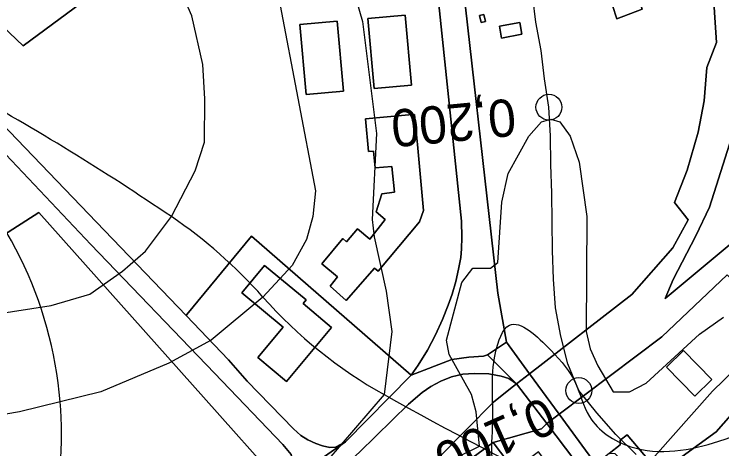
# Model space of a CAD drawing. Extents: x -510989 to -501240, y -1184665 to -1176098.
# Drawn here: x -504613.7 to -504367, y -1180788.9 to -1180637.5 of the extents above; entities that cross this region are included whole.
import ezdxf

# ---------------------------------------------------------------- set-up
doc = ezdxf.new("R2010")
doc.units = 0
for name, color, linetype in [('lesni_pozemek', 7, 'Continuous'), ('NAVRH_rozvodnice', 7, 'Continuous'), ('ostatni_plocha_x_draha', 7, 'Continuous'), ('ostatni_plocha_x_manipulacni_plocha', 7, 'Continuous'), ('ostatni_plocha_x_ostatni_komunikace', 7, 'Continuous'), ('ostatni_plocha_x_silnice', 7, 'Continuous'), ('ostatni_plocha_x_sportoviste_a_rekr_plocha', 7, 'Continuous'), ('STAV_zaplavove_uzemi', 7, 'Continuous'), ('trasovani_toku', 7, 'Continuous'), ('vrstevnice_01', 7, 'Continuous'), ('vrstevnice_02', 7, 'Continuous'), ('zastavena_plocha_a_nadvori', 7, 'Continuous')]:
    doc.layers.add(name, color=color, linetype=linetype)

msp = doc.modelspace()

# ---------------------------------------------------------------- linework, layer by layer
at = {"layer": 'lesni_pozemek'}
for points in [[(-504976, -1180300.73), (-504959.28, -1180271.5), (-504812.19, -1180333.2), (-504815.11, -1180339.87), (-504760.86, -1180363.59), (-504752.15, -1180367.3), (-504749.72, -1180361.7), (-504699.7, -1180384.96), (-504693.66, -1180368.01), (-504568.13, -1180472.11), (-504540.31, -1180528.92), (-504511.97, -1180575.54), (-504610.6, -1180648.46)], [(-504696.34, -1180738.75), (-504697, -1180730), (-504664.23, -1180744.27), (-504605.18, -1180706.58), (-504547.74, -1180770.92), (-504520.14, -1180801.8), (-504537.1, -1180809.77), (-504548.42, -1180814.05), (-504563.76, -1180818.36), (-504586.77, -1180821.19), (-504620.72, -1180821.72), (-504634.51, -1180821.81), (-504634.25, -1180806.59), (-504654.23, -1180806.25), (-504654.15, -1180801.06), (-504680.55, -1180800.76), (-504680.3, -1180798.88), (-504681.9, -1180784.99), (-504694, -1180770)]]:
    msp.add_lwpolyline(points, close=True, dxfattribs=at)
at = {"layer": 'NAVRH_rozvodnice'}
for centre, radius, start, end in [((-505071.44, -1181463.57), 913, 55.84965, 61.13508), ((-504737.46, -1180784.16), 140.24, 4.7678, 47.6576), ((-504655.11, -1180849.81), 171.36, 41.6185, 55.8497), ((-504405.3, -1180627.88), 162.8, 221.6185, 240.8113), ((-503748.26, -1179451.71), 1510.04, 240.81128, 246.69666), ((-504732.13, -1180783.71), 134.89, 345.7134, 4.7678)]:
    msp.add_arc(centre, radius, start, end, dxfattribs=at)
at = {"layer": 'ostatni_plocha_x_draha'}
for points in [[(-504365.08, -1180728.27), (-504387.87, -1180749.89), (-504423.71, -1180776.82), (-504434.05, -1180762.72), (-504398.39, -1180735.13), (-504384.11, -1180718.85), (-504378.71, -1180709.12), (-504383.45, -1180703.04), (-504379.06, -1180691.83), (-504375.19, -1180678.6), (-504373.16, -1180667.66), (-504372.23, -1180656.04), (-504368.85, -1180647.34), (-504370.27, -1180626.13)], [(-504362.63, -1180677.66), (-504371.24, -1180704.67), (-504376.06, -1180714.7), (-504383.92, -1180729.92), (-504386.74, -1180736.47), (-504312.69, -1180674.89)], [(-504465.45, -1180791.74), (-504446.57, -1180772.59), (-504440.62, -1180767.84), (-504438.59, -1180766.23), (-504428.02, -1180780.06), (-504429.82, -1180781.99), (-504446.71, -1180786.7), (-504460.62, -1180796.87)]]:
    msp.add_lwpolyline(points, dxfattribs=at)
msp.add_lwpolyline([(-504438.59, -1180766.23), (-504434.05, -1180762.72), (-504423.71, -1180776.82), (-504428.02, -1180780.06)], close=True, dxfattribs=at)
at = {"layer": 'ostatni_plocha_x_manipulacni_plocha'}
for points in [[(-504976, -1180300.73), (-504610.6, -1180648.46), (-504511.97, -1180575.54), (-504540.31, -1180528.92), (-504568.13, -1180472.11), (-504693.66, -1180368.01)], [(-504459.43, -1180608.19), (-504445.11, -1180734.65), (-504442.09, -1180751.76), (-504448.63, -1180756.14), (-504450.11, -1180756.67), (-504455.16, -1180756.96), (-504461.12, -1180757.76), (-504475.25, -1180763.24), (-504472.89, -1180759.7), (-504469.6, -1180754.55), (-504466.84, -1180749.16), (-504464.43, -1180743.88), (-504462.34, -1180738.79), (-504461.06, -1180735.02), (-504459.77, -1180730.57), (-504458.78, -1180726.35), (-504457.99, -1180722.23), (-504457.69, -1180719.18), (-504457.64, -1180715.21), (-504457.79, -1180709.63), (-504466.5, -1180626.23)], [(-504370.27, -1180626.13), (-504368.85, -1180647.34), (-504372.23, -1180656.04), (-504373.16, -1180667.66), (-504375.19, -1180678.6), (-504379.06, -1180691.83), (-504383.45, -1180703.04), (-504378.71, -1180709.12), (-504384.11, -1180718.85), (-504398.39, -1180735.13), (-504434.05, -1180762.72), (-504442.09, -1180751.76), (-504445.11, -1180734.65), (-504459.43, -1180608.19)], [(-504466.5, -1180626.23), (-504457.79, -1180709.63), (-504457.64, -1180715.21), (-504457.69, -1180719.18), (-504457.99, -1180722.23), (-504458.78, -1180726.35), (-504459.77, -1180730.57), (-504461.06, -1180735.02), (-504462.34, -1180738.79), (-504464.43, -1180743.88), (-504466.84, -1180749.16), (-504469.6, -1180754.55), (-504472.89, -1180759.7), (-504475.25, -1180763.24), (-504530.99, -1180714.83), (-504553.52, -1180742.07), (-504553.81, -1180742.42), (-504582.19, -1180712.85), (-504632.07, -1180660.99)], [(-504312.69, -1180674.89), (-504386.74, -1180736.47), (-504383.92, -1180729.92), (-504376.06, -1180714.7), (-504371.24, -1180704.67), (-504362.63, -1180677.66)]]:
    msp.add_lwpolyline(points, dxfattribs=at)
for points in [[(-504396.31, -1180631.07), (-504405.14, -1180634.38), (-504403.61, -1180639.12), (-504394.73, -1180635.71)], [(-504477.34, -1180637.8), (-504490.36, -1180638.95), (-504488.21, -1180663.37), (-504475.18, -1180662.22)], [(-504451.46, -1180637.91), (-504450.87, -1180640.35), (-504449.36, -1180639.99), (-504449.98, -1180637.51)], [(-504501.08, -1180639.9), (-504514.09, -1180641.05), (-504511.88, -1180665.47), (-504498.88, -1180664.32)], [(-504444.52, -1180641.64), (-504443.76, -1180645.76), (-504436.7, -1180644.45), (-504437.46, -1180640.33)], [(-504636.56, -1180665.45), (-504586.98, -1180717.65), (-504543.9, -1180762.54), (-504520.05, -1180787.41), (-504517.18, -1180790.93), (-504516.43, -1180794.95), (-504517.41, -1180798.83), (-504520.14, -1180801.8), (-504547.74, -1180770.92), (-504605.18, -1180706.58), (-504664.23, -1180744.27), (-504697, -1180730), (-504702.57, -1180727.02), (-504637.44, -1180664.54)], [(-504474.08, -1180672.39), (-504476.08, -1180672.57), (-504491.17, -1180673.89), (-504490.19, -1180685.31), (-504488.43, -1180685.19), (-504487.91, -1180690.95), (-504482.01, -1180690.48), (-504481.07, -1180699.5), (-504485.58, -1180700.08), (-504487.49, -1180706.31), (-504484.31, -1180709.05), (-504489.74, -1180715.82), (-504494.03, -1180712.24), (-504497.88, -1180716.81), (-504499.16, -1180715.67), (-504506.47, -1180724.4), (-504500.96, -1180729.02), (-504503.57, -1180732.27), (-504497.98, -1180737.18), (-504488.12, -1180725.95), (-504486.8, -1180727.04), (-504472.36, -1180709.8), (-504470.99, -1180705.86), (-504473.11, -1180682.9)], [(-504553.52, -1180742.07), (-504530.99, -1180714.83), (-504475.25, -1180763.24), (-504498.17, -1180786.49), (-504501.64, -1180788.29), (-504503.7, -1180788.45), (-504506.22, -1180787.91), (-504508.55, -1180787.06), (-504511.28, -1180785.81), (-504513.8, -1180784.24), (-504516.37, -1180781.99), (-504532.43, -1180765.29), (-504538.96, -1180757.9), (-504553.81, -1180742.42)], [(-504526.41, -1180725.05), (-504534.34, -1180734.57), (-504519.97, -1180746.55), (-504528.79, -1180757.1), (-504518.73, -1180765.48), (-504503.06, -1180746.58), (-504512.99, -1180738.22), (-504511.92, -1180737.03)], [(-504346.79, -1180747.58), (-504362.2, -1180761.03), (-504370.28, -1180768.86), (-504390.3, -1180791.43), (-504392.18, -1180793.18), (-504399.98, -1180784), (-504402.41, -1180785.86), (-504402.44, -1180787.51), (-504406.25, -1180790.48), (-504409.1, -1180792.69), (-504410.99, -1180794.16), (-504423.71, -1180776.82), (-504387.87, -1180749.89), (-504365.08, -1180728.27)], [(-504450.11, -1180756.67), (-504448.63, -1180756.14), (-504438.59, -1180766.23), (-504441.3, -1180764.44), (-504443.91, -1180763.56), (-504448.25, -1180762.75), (-504453.31, -1180762.61), (-504457.3, -1180762.93), (-504461.18, -1180763.86), (-504464.9, -1180765.29), (-504468.41, -1180767.21), (-504471.41, -1180769.27), (-504476.19, -1180773.36), (-504493.27, -1180790.1), (-504502.21, -1180798.04), (-504512.06, -1180804.63), (-504520.14, -1180801.8), (-504498.17, -1180786.49), (-504475.25, -1180763.24), (-504461.12, -1180757.76), (-504455.16, -1180756.96)], [(-504386.28, -1180760.4), (-504376.39, -1180770.51), (-504370.49, -1180764.74), (-504380.39, -1180754.63)], [(-504448.25, -1180762.75), (-504443.91, -1180763.56), (-504441.3, -1180764.44), (-504438.59, -1180766.23), (-504440.62, -1180767.84), (-504446.57, -1180772.59), (-504465.45, -1180791.74), (-504482.62, -1180802.41), (-504501.56, -1180812.58), (-504519.77, -1180822.01), (-504523.66, -1180810.32), (-504512.06, -1180804.63), (-504502.21, -1180798.04), (-504493.27, -1180790.1), (-504476.19, -1180773.36), (-504471.41, -1180769.27), (-504468.41, -1180767.21), (-504464.9, -1180765.29), (-504461.18, -1180763.86), (-504457.3, -1180762.93), (-504453.31, -1180762.61)], [(-504429.82, -1180781.99), (-504428.02, -1180780.06), (-504414.96, -1180797.25), (-504419.68, -1180800.92), (-504420.18, -1180800.19), (-504421.94, -1180801.53), (-504430.94, -1180789.9), (-504439.35, -1180796.35), (-504446.71, -1180786.7)]]:
    msp.add_lwpolyline(points, close=True, dxfattribs=at)
at = {"layer": 'ostatni_plocha_x_ostatni_komunikace'}
msp.add_lwpolyline([(-504632.07, -1180660.99), (-504582.19, -1180712.85), (-504553.81, -1180742.42), (-504538.96, -1180757.9), (-504532.43, -1180765.29), (-504516.37, -1180781.99), (-504513.8, -1180784.24), (-504511.28, -1180785.81), (-504508.55, -1180787.06), (-504506.22, -1180787.91), (-504503.7, -1180788.45), (-504501.64, -1180788.29), (-504498.17, -1180786.49), (-504520.14, -1180801.8), (-504517.41, -1180798.83), (-504516.43, -1180794.95), (-504517.18, -1180790.93), (-504520.05, -1180787.41), (-504543.9, -1180762.54), (-504586.98, -1180717.65), (-504636.56, -1180665.45)], dxfattribs=at)
for points in [[(-504448.63, -1180756.14), (-504442.09, -1180751.76), (-504434.05, -1180762.72), (-504438.59, -1180766.23)], [(-504428.02, -1180780.06), (-504423.71, -1180776.82), (-504410.99, -1180794.16), (-504414.96, -1180797.25)]]:
    msp.add_lwpolyline(points, close=True, dxfattribs=at)
at = {"layer": 'ostatni_plocha_x_silnice'}
msp.add_lwpolyline([(-504398.53, -1180804.47), (-504368.94, -1180782.96), (-504350.28, -1180761.78), (-504293.6, -1180697.44), (-504288.93, -1180703.2), (-504287.6, -1180704.83), (-504288.64, -1180706.02), (-504313.36, -1180734.83), (-504332.39, -1180757), (-504336.29, -1180762.23), (-504361.23, -1180789.96)], dxfattribs=at)
at = {"layer": 'ostatni_plocha_x_sportoviste_a_rekr_plocha'}
for points in [[(-504350.28, -1180761.78), (-504368.94, -1180782.96), (-504398.53, -1180804.47), (-504404.09, -1180803.57), (-504410.99, -1180794.16), (-504409.1, -1180792.69), (-504406, -1180796.01), (-504403.17, -1180799.05), (-504402.64, -1180798.51), (-504399.46, -1180795.31), (-504402.41, -1180792.39), (-504404.18, -1180790.64), (-504406.25, -1180790.48), (-504402.44, -1180787.51), (-504402.41, -1180785.86), (-504399.98, -1180784), (-504392.18, -1180793.18), (-504390.3, -1180791.43), (-504370.28, -1180768.86), (-504362.2, -1180761.03)], [(-504439.35, -1180796.35), (-504430.22, -1180808.02), (-504421.94, -1180801.53), (-504420.18, -1180800.19), (-504419.68, -1180800.92), (-504414.96, -1180797.25), (-504408, -1180806.41), (-504408.83, -1180811.96), (-504440.96, -1180835.31), (-504459.45, -1180843.05), (-504491.42, -1180853.02), (-504534.07, -1180867.52), (-504545.93, -1180872.25), (-504548.36, -1180836.38), (-504544.53, -1180835.25), (-504528.47, -1180830.13), (-504517.21, -1180825.48), (-504497.96, -1180817.32), (-504480.1, -1180808.1), (-504460.62, -1180796.87), (-504446.71, -1180786.7)]]:
    msp.add_lwpolyline(points, close=True, dxfattribs=at)
at = {"layer": 'STAV_zaplavove_uzemi'}
for points in [[(-504540.1, -1180857.4), (-504577.6, -1180869.9), (-504578.56, -1180860.28), (-504550.67, -1180843.94), (-504523.75, -1180837.2), (-504478.55, -1180823.74), (-504444.9, -1180804.51), (-504446.82, -1180793.93), (-504446.82, -1180779.51), (-504445.86, -1180755.47), (-504441.05, -1180745.85), (-504426.63, -1180754.51), (-504417.97, -1180766.04), (-504413.17, -1180777.58), (-504398.74, -1180788.16), (-504367.97, -1180786.24), (-504329.51, -1180770.85), (-504283.35, -1180754.51), (-504262.2, -1180724.7), (-504238.16, -1180694.89), (-504218.92, -1180663.15), (-504185.27, -1180631.42), (-504166.04, -1180606.42), (-504143.92, -1180591.03), (-504113.15, -1180572.76), (-504085.26, -1180570.84), (-504067.95, -1180564.11), (-504042.95, -1180584.3), (-504041.99, -1180609.3), (-504034.29, -1180620.84), (-504019.87, -1180632.38), (-503985.25, -1180627.57), (-503970.83, -1180622.77), (-503966.98, -1180607.38), (-503969.87, -1180574.69), (-503950.64, -1180559.3), (-503899.67, -1180566.99), (-503832.36, -1180592), (-503773.38, -1180619.38), (-503737.54, -1180645.61), (-503699.95, -1180679.7), (-503682.47, -1180704.18), (-503669.35, -1180719.04), (-503664.11, -1180725.16), (-503685.09, -1180722.54), (-503689.46, -1180721.66), (-503691.21, -1180741.77), (-503665.86, -1180776.74), (-503654.49, -1180807.33), (-503622.15, -1180837.93), (-503605.54, -1180857.16), (-503581.94, -1180873.77), (-503569.7, -1180887.76), (-503551.34, -1180899.12), (-503533.86, -1180905.24), (-503519.87, -1180914.86), (-503521.62, -1180886.01), (-503509.38, -1180869.4), (-503486.65, -1180862.41), (-503463.92, -1180863.28), (-503442.94, -1180864.15), (-503421.09, -1180871.15), (-503407.1, -1180879.02), (-503403.6, -1180885.13), (-503432.45, -1180912.23), (-503450.81, -1180934.96), (-503458.68, -1180948.07), (-503460.51, -1180958), (-503445.13, -1180968.57), (-503429.74, -1180958.96), (-503410.51, -1180930.11), (-503389.35, -1180907.03), (-503369.16, -1180886.84), (-503347.04, -1180874.34), (-503333.58, -1180868.57), (-503300.89, -1180867.61), (-503271.08, -1180854.15), (-503218.19, -1180816.64), (-503177.8, -1180772.41), (-503136.45, -1180737.79), (-503127.8, -1180727.21), (-503108.57, -1180722.41), (-503094.14, -1180728.18), (-503074.91, -1180728.18), (-503051.83, -1180714.71), (-503035.48, -1180702.21), (-503022.02, -1180736.83), (-503014.33, -1180767.6), (-503006.64, -1180784.91), (-502997.02, -1180789.72), (-502932.59, -1180779.14)], [(-503691.1, -1180709.63), (-503698.14, -1180689.92), (-503726.29, -1180661.77), (-503758.67, -1180635.02), (-503793.87, -1180613.9), (-503848.78, -1180591.37), (-503885.38, -1180575.88), (-503937.22, -1180564.11), (-503952.58, -1180564.11), (-503964.1, -1180580.75), (-503962.82, -1180602.51), (-503964.1, -1180625.54), (-503990.97, -1180635.78), (-504028.09, -1180635.78), (-504080.57, -1180656.26), (-504118.96, -1180675.46), (-504153.52, -1180702.34), (-504177.84, -1180745.85), (-504193.2, -1180768.89), (-504226.47, -1180789.37), (-504318.63, -1180820.09), (-504383.9, -1180844.41), (-504463.25, -1180867.44), (-504524.69, -1180885.36), (-504582.26, -1180902.78), (-504631.98, -1180942.98), (-504690.15, -1180991.64), (-504735.64, -1181042.41), (-504756.79, -1181076.26), (-504777.95, -1181112.22)], [(-504594.17, -1181642.09), (-504629.77, -1181535.28), (-504650.39, -1181443.46), (-504674.75, -1181355.39), (-504706.6, -1181265.44), (-504719.72, -1181182.99), (-504747.83, -1181113.66), (-504727.29, -1181064.42), (-504683.65, -1181020.77), (-504624.52, -1180967.28), (-504575.24, -1180927.85), (-504544.27, -1180915.18), (-504445.72, -1180881.39), (-504404.89, -1180867.31), (-504292.26, -1180829.3), (-504179.63, -1180791.29), (-504099.38, -1180734.98), (-504020.54, -1180698.37), (-503957.18, -1180675.84), (-503893.83, -1180664.58), (-503865.67, -1180678.66), (-503817.8, -1180689.92), (-503788.24, -1180689.92), (-503764.3, -1180695.55), (-503736.15, -1180687.11), (-503717.85, -1180698.37), (-503716.44, -1180708.23)], [(-502250.32, -1184002.61), (-502355.07, -1183875.41), (-502442.37, -1183790.61), (-502477.29, -1183700.82), (-502532.16, -1183578.61), (-502567.08, -1183448.91), (-502626.05, -1183402.34), (-502705.41, -1183380.59), (-502814.2, -1183349.87), (-502882.03, -1183297.39), (-502931.95, -1183237.24), (-503042.02, -1183107.97), (-503139.64, -1183018.94), (-503222.14, -1182957.59), (-503308.56, -1182839.96), (-503316.24, -1182784.92), (-503330.32, -1182756.77), (-503348.24, -1182719.65), (-503334.16, -1182651.82), (-503323.92, -1182595.5), (-503313.68, -1182526.39), (-503294.1, -1182480.5), (-503251.86, -1182396.03), (-503229.34, -1182314.37), (-503216.1, -1182227.15), (-503242.43, -1182174.5), (-503271.86, -1182129.59), (-503287.34, -1182081.58), (-503343.88, -1182028.1), (-503361.79, -1182008.91), (-503396.35, -1181952.59), (-503442.43, -1181933.39), (-503497.46, -1181888.6), (-503525.62, -1181860.44), (-503528.18, -1181837.4), (-503548.66, -1181767.01), (-503558.9, -1181729.89), (-503576.82, -1181682.53), (-503578.1, -1181621.1), (-503567.86, -1181572.46), (-503552.5, -1181536.63), (-503538.04, -1181458.36), (-503518.33, -1181411.9), (-503509.88, -1181341.51), (-503497.21, -1181207.63), (-503499.77, -1181097.56), (-503498.02, -1181031.35), (-503510.82, -1180970.85), (-503549.22, -1180952.23), (-503571.32, -1180940.6), (-503605.07, -1180937.11), (-503651.61, -1180939.44), (-503671.39, -1180917.33), (-503679.53, -1180892.89), (-503713.27, -1180871.95), (-503727.24, -1180859.15), (-503734.22, -1180833.55), (-503728.4, -1180799.81), (-503741.2, -1180770.72), (-503722.82, -1180725.17), (-503721.54, -1180703.41), (-503731.78, -1180697.01), (-503767.61, -1180699.57), (-503790.65, -1180697.01), (-503817.53, -1180697.01), (-503861.04, -1180686.77), (-503889.2, -1180675.25), (-503900.72, -1180668.85), (-503953.2, -1180679.09), (-503997.99, -1180697.01), (-504063.27, -1180722.61), (-504109.34, -1180749.49), (-504142.62, -1180776.36), (-504177.18, -1180796.84), (-504211.73, -1180817.32), (-504414.98, -1180961.5), (-504472.7, -1180998.11), (-504544.51, -1181068.5), (-504600.82, -1181143.12), (-504621.94, -1181196.62), (-504641.65, -1181267.01), (-504660.25, -1181350.62), (-504634.7, -1181398.32), (-504617.66, -1181447.72), (-504600.62, -1181492.01), (-504587, -1181548.23), (-504592.11, -1181628.29), (-504569.96, -1181682.81), (-504568.26, -1181664.07), (-504554.63, -1181621.48), (-504547.82, -1181597.63)]]:
    msp.add_spline(points, degree=3, dxfattribs=at)
at = {"layer": 'trasovani_toku'}
for p, q in [((-504431.77, -1180640.22), (-504433.03, -1180630.3)), ((-504429.97, -1180650.06), (-504431.77, -1180640.22)), ((-504428.75, -1180659.98), (-504429.97, -1180650.06)), ((-504427.27, -1180669.87), (-504428.75, -1180659.98)), ((-504426.7, -1180679.86), (-504427.27, -1180669.87)), ((-504426.58, -1180689.86), (-504426.7, -1180679.86)), ((-504426.26, -1180699.85), (-504426.58, -1180689.86)), ((-504426.18, -1180709.85), (-504426.26, -1180699.85)), ((-504426.02, -1180719.85), (-504426.18, -1180709.85)), ((-504425.69, -1180729.84), (-504426.02, -1180719.85)), ((-504424.92, -1180739.81), (-504425.69, -1180729.84)), ((-504423.1, -1180749.65), (-504424.92, -1180739.81)), ((-504420.62, -1180759.34), (-504423.1, -1180749.65)), ((-504416.84, -1180768.59), (-504420.62, -1180759.34)), ((-504410.55, -1180776.36), (-504416.84, -1180768.59)), ((-504403.93, -1180783.86), (-504410.55, -1180776.36)), ((-504396.79, -1180790.87), (-504403.93, -1180783.86))]:
    msp.add_line(p, q, dxfattribs=at)
for centre in [(-504427.27, -1180669.87), (-504416.84, -1180768.59)]:
    msp.add_circle(centre, 4.5, dxfattribs=at)
at = {"layer": 'vrstevnice_01'}
for points in [[(-504600.91, -1180444), (-504587.81, -1180466), (-504578.19, -1180493), (-504567.19, -1180519), (-504547.69, -1180552), (-504532.81, -1180584), (-504527.19, -1180602), (-504508.69, -1180699), (-504509.59, -1180708), (-504511.81, -1180716), (-504516.81, -1180725), (-504527, -1180736), (-504545, -1180751), (-504559.81, -1180759), (-504583.5, -1180769), (-504611.91, -1180776), (-504652.81, -1180783)], [(-504585.81, -1180854), (-504451.5, -1180788), (-504452.59, -1180776), (-504454.31, -1180770), (-504462, -1180756), (-504463, -1180751), (-504457.59, -1180731), (-504453.81, -1180726), (-504447.59, -1180726), (-504445.09, -1180724), (-504443.69, -1180703), (-504441.5, -1180693), (-504434.31, -1180680), (-504429.81, -1180675), (-504426.59, -1180674), (-504423.41, -1180675), (-504419.91, -1180680), (-504416.69, -1180689), (-504414, -1180708), (-504414.31, -1180748), (-504412.91, -1180754), (-504410.19, -1180760), (-504404.91, -1180769), (-504399.19, -1180769), (-504393.31, -1180766), (-504374.81, -1180749), (-504366.41, -1180743)]]:
    msp.add_lwpolyline(points, dxfattribs=at)
at = {"layer": 'vrstevnice_02'}
for points in [[(-504532.41, -1180454), (-504521.69, -1180465), (-504518.09, -1180473), (-504516.19, -1180479), (-504516.41, -1180483), (-504520, -1180488), (-504523.31, -1180490), (-504529.5, -1180492), (-504534, -1180496), (-504492.31, -1180640), (-504487.41, -1180679), (-504488.91, -1180709), (-504488.19, -1180715), (-504484, -1180734), (-504482.09, -1180748), (-504484.69, -1180770), (-504509.69, -1180799), (-504551.81, -1180813), (-504577.69, -1180818), (-504586.41, -1180819), (-504601.41, -1180817), (-504652.09, -1180808)], [(-504633.19, -1180744), (-504600.81, -1180739), (-504587.31, -1180735), (-504575.91, -1180727), (-504567.91, -1180720), (-504558.91, -1180708), (-504550.59, -1180692), (-504547.41, -1180682), (-504547.19, -1180667), (-504548, -1180655), (-504551.81, -1180638), (-504568.81, -1180599), (-504601.31, -1180534), (-504620.69, -1180488)]]:
    msp.add_lwpolyline(points, dxfattribs=at)
at = {"layer": 'zastavena_plocha_a_nadvori'}
for points in [[(-504396.31, -1180631.07), (-504394.73, -1180635.71), (-504403.61, -1180639.12), (-504405.14, -1180634.38)], [(-504477.34, -1180637.8), (-504475.18, -1180662.22), (-504488.21, -1180663.37), (-504490.36, -1180638.95)], [(-504451.46, -1180637.91), (-504449.98, -1180637.51), (-504449.36, -1180639.99), (-504450.87, -1180640.35)], [(-504501.08, -1180639.9), (-504498.88, -1180664.32), (-504511.88, -1180665.47), (-504514.09, -1180641.05)], [(-504444.52, -1180641.64), (-504437.46, -1180640.33), (-504436.7, -1180644.45), (-504443.76, -1180645.76)], [(-504474.08, -1180672.39), (-504473.11, -1180682.9), (-504470.99, -1180705.86), (-504472.36, -1180709.8), (-504486.8, -1180727.04), (-504488.12, -1180725.95), (-504497.98, -1180737.18), (-504503.57, -1180732.27), (-504500.96, -1180729.02), (-504506.47, -1180724.4), (-504499.16, -1180715.67), (-504497.88, -1180716.81), (-504494.03, -1180712.24), (-504489.74, -1180715.82), (-504484.31, -1180709.05), (-504487.49, -1180706.31), (-504485.58, -1180700.08), (-504481.07, -1180699.5), (-504482.01, -1180690.48), (-504487.91, -1180690.95), (-504488.43, -1180685.19), (-504490.19, -1180685.31), (-504491.17, -1180673.89), (-504476.08, -1180672.57)], [(-504526.41, -1180725.05), (-504511.92, -1180737.03), (-504512.99, -1180738.22), (-504503.06, -1180746.58), (-504518.73, -1180765.48), (-504528.79, -1180757.1), (-504519.97, -1180746.55), (-504534.34, -1180734.57)], [(-504386.28, -1180760.4), (-504380.39, -1180754.63), (-504370.49, -1180764.74), (-504376.39, -1180770.51)]]:
    msp.add_lwpolyline(points, close=True, dxfattribs=at)

# ---------------------------------------------------------------- texts
at = {"layer": 'trasovani_toku'}
for s, rotation, p in [('0,200', 185.4946, (-504439.47, -1180666.78)), ('0,100', 204.0601, (-504428.74, -1180770.51))]:
    msp.add_text(s, height=13, rotation=rotation, dxfattribs=at).set_placement(p)

doc.saveas('drawing.dxf')
